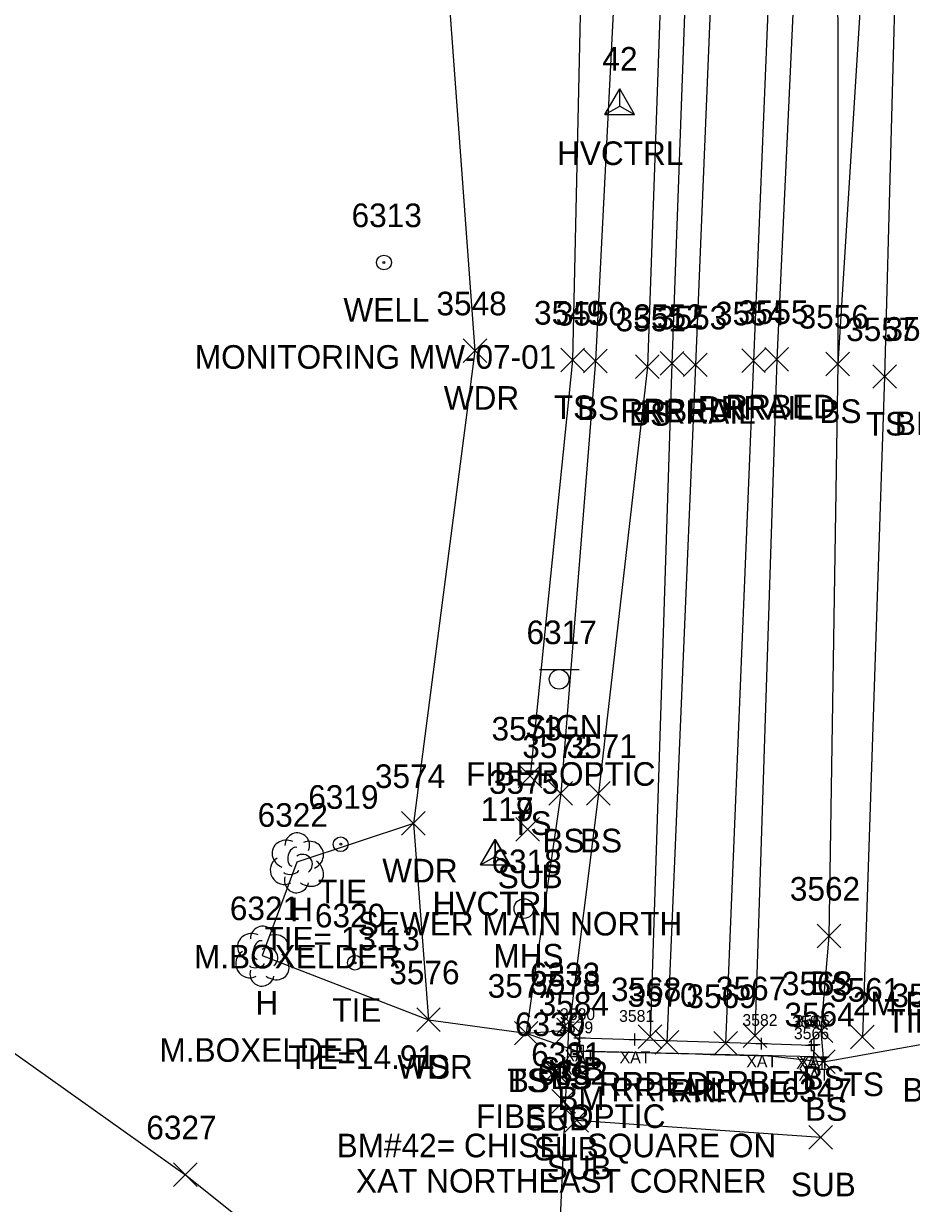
# Model space of a CAD drawing. Extents: x 1462668 to 1465147, y 550359 to 557351.
# Drawn here: x 1464910 to 1464985.2, y 551059.3 to 551159.2 of the extents above; entities that cross this region are included whole.
import ezdxf

# ---------------------------------------------------------------- set-up
doc = ezdxf.new("R2010")
doc.units = 0
for name, color, linetype in [('B_A', 7, 'Continuous'), ('B_I', 7, 'Continuous'), ('B_TIC', 7, 'Continuous'), ('BSUBM', 7, 'Continuous'), ('C_A', 7, 'Continuous'), ('C_C', 7, 'Continuous'), ('C_I', 7, 'Continuous'), ('CBP', 7, 'Continuous'), ('CPBM', 7, 'Continuous'), ('CPSM', 7, 'Continuous'), ('L_A', 7, 'Continuous'), ('L_C', 7, 'Continuous'), ('L_I', 7, 'Continuous'), ('L_TIC', 7, 'Continuous'), ('LAWA', 7, 'Continuous'), ('LAWE', 7, 'Continuous'), ('LELB', 7, 'Continuous'), ('Level 6', 7, 'Continuous'), ('LTD', 7, 'Continuous'), ('R_A', 7, 'Continuous'), ('R_I', 7, 'Continuous'), ('R_TIC', 7, 'Continuous'), ('RR', 7, 'Continuous'), ('RRB', 7, 'Continuous'), ('S_A', 7, 'Continuous'), ('S_C', 7, 'Continuous'), ('S_I', 7, 'Continuous'), ('SSGN', 7, 'Continuous'), ('U_A', 7, 'Continuous'), ('U_C', 7, 'Continuous'), ('U_I', 7, 'Continuous'), ('U_TIC', 7, 'Continuous'), ('USMH', 7, 'Continuous'), ('UUU', 7, 'Continuous'), ('UWW', 7, 'Continuous')]:
    doc.layers.add(name, color=color, linetype=linetype)

msp = doc.modelspace()

# ---------------------------------------------------------------- linework, layer by layer
at = {"layer": 'B_TIC'}
for p, q in [((1464957.1, 551073.302), (1464957.176, 551073.302)), ((1464961.779, 551073.15), (1464961.854, 551073.15)), ((1464972.505, 551072.804), (1464972.58, 551072.804)), ((1464976.727, 551072.67), (1464976.802, 551072.67)), ((1464976.965, 551072.719), (1464977.041, 551072.719)), ((1464956.896, 551072.18), (1464956.971, 551072.18)), ((1464976.921, 551071.679), (1464976.996, 551071.679))]:
    msp.add_line(p, q, dxfattribs=at)
for points in [[(1464957.097, 551072.802), (1464957.097, 551073.802)], [(1464961.775, 551072.65), (1464961.775, 551073.65)], [(1464956.597, 551073.302), (1464957.597, 551073.302)], [(1464956.892, 551071.68), (1464956.892, 551072.68)], [(1464961.275, 551073.15), (1464962.275, 551073.15)], [(1464972.001, 551072.804), (1464973.001, 551072.804)], [(1464972.501, 551072.304), (1464972.501, 551073.304)], [(1464976.223, 551072.67), (1464977.223, 551072.67)], [(1464976.462, 551072.719), (1464977.462, 551072.719)], [(1464976.723, 551072.17), (1464976.723, 551073.17)], [(1464976.962, 551072.219), (1464976.962, 551073.219)], [(1464956.392, 551072.18), (1464957.392, 551072.18)], [(1464976.417, 551071.679), (1464977.417, 551071.679)], [(1464976.917, 551071.179), (1464976.917, 551072.179)]]:
    msp.add_lwpolyline(points, dxfattribs=at)
at = {"layer": 'BSUBM'}
msp.add_lwpolyline([(1464976.962, 551072.719), (1464976.917, 551071.679), (1464956.892, 551072.18), (1464957.097, 551073.302), (1464961.775, 551073.15), (1464972.501, 551072.804), (1464976.723, 551072.67)], dxfattribs=at)
at = {"layer": 'CBP'}
for centre, radius in [((1464936.853, 551089.699), 0.625), ((1464936.853, 551089.699), 0.0833), ((1464938.062, 551079.656), 0.625), ((1464938.062, 551079.656), 0.0833)]:
    msp.add_circle(centre, radius, dxfattribs=at)
at = {"layer": 'CPBM'}
for p, q in [((1464956.375, 551071.676), (1464956.375, 551072.677)), ((1464956.375, 551072.677), (1464957.375, 551072.677)), ((1464956.375, 551071.676), (1464956.375, 551072.677)), ((1464956.375, 551072.677), (1464957.375, 551072.677)), ((1464957.375, 551072.677), (1464957.375, 551071.676)), ((1464957.375, 551072.677), (1464957.375, 551071.676)), ((1464957.375, 551071.676), (1464956.375, 551071.676)), ((1464957.375, 551071.676), (1464956.375, 551071.676)), ((1464956.878, 551072.177), (1464956.878, 551072.177)), ((1464956.878, 551072.177), (1464956.878, 551072.177)), ((1464956.878, 551072.177), (1464956.878, 551072.177)), ((1464956.878, 551072.177), (1464956.878, 551072.177))]:
    msp.add_line(p, q, dxfattribs=at)
at = {"layer": 'CPSM'}
for p, q in [((1464959.232, 551151.518), (1464960.482, 551153.683)), ((1464961.732, 551151.518), (1464960.482, 551153.683)), ((1464960.482, 551152.24), (1464960.482, 551153.683)), ((1464959.232, 551151.518), (1464960.482, 551152.24)), ((1464959.232, 551151.518), (1464961.732, 551151.518)), ((1464960.482, 551152.24), (1464960.482, 551152.24)), ((1464960.482, 551152.24), (1464961.732, 551151.518)), ((1464948.69, 551087.948), (1464949.94, 551090.113)), ((1464948.704, 551087.948), (1464949.954, 551090.113)), ((1464951.19, 551087.948), (1464949.94, 551090.113)), ((1464949.94, 551088.669), (1464949.94, 551090.113)), ((1464951.204, 551087.948), (1464949.954, 551090.113)), ((1464949.954, 551088.669), (1464949.954, 551090.113)), ((1464948.69, 551087.948), (1464949.94, 551088.669)), ((1464948.704, 551087.948), (1464949.954, 551088.669)), ((1464949.94, 551088.669), (1464949.94, 551088.669)), ((1464949.94, 551088.669), (1464951.19, 551087.948)), ((1464949.954, 551088.669), (1464949.954, 551088.669)), ((1464949.954, 551088.669), (1464951.204, 551087.948)), ((1464948.69, 551087.948), (1464951.19, 551087.948)), ((1464948.704, 551087.948), (1464951.204, 551087.948))]:
    msp.add_line(p, q, dxfattribs=at)
at = {"layer": 'L_TIC'}
for points in [[(1464947.22, 551130.506), (1464949.22, 551132.506)], [(1464949.22, 551130.506), (1464947.22, 551132.506)], [(1464955.493, 551129.719), (1464957.493, 551131.719)], [(1464957.493, 551129.719), (1464955.493, 551131.719)], [(1464957.42, 551129.639), (1464959.42, 551131.639)], [(1464959.42, 551129.639), (1464957.42, 551131.639)], [(1464961.823, 551129.154), (1464963.823, 551131.154)], [(1464963.823, 551129.154), (1464961.823, 551131.154)], [(1464977.948, 551129.386), (1464979.948, 551131.386)], [(1464979.948, 551129.386), (1464977.948, 551131.386)], [(1464977.948, 551129.386), (1464979.948, 551131.386)], [(1464979.948, 551129.386), (1464977.948, 551131.386)], [(1464981.918, 551128.323), (1464983.918, 551130.323)], [(1464983.918, 551128.323), (1464981.918, 551130.323)], [(1464951.885, 551094.486), (1464953.885, 551096.486)], [(1464953.885, 551094.486), (1464951.885, 551096.486)], [(1464954.49, 551093.007), (1464956.49, 551095.007)], [(1464956.49, 551093.007), (1464954.49, 551095.007)], [(1464957.672, 551093.01), (1464959.672, 551095.01)], [(1464959.672, 551093.01), (1464957.672, 551095.01)], [(1464942.01, 551090.462), (1464944.01, 551092.462)], [(1464944.01, 551090.462), (1464942.01, 551092.462)], [(1464977.197, 551080.92), (1464979.197, 551082.92)], [(1464979.197, 551080.92), (1464977.197, 551082.92)], [(1464943.286, 551073.835), (1464945.286, 551075.835)], [(1464945.286, 551073.835), (1464943.286, 551075.835)], [(1464943.286, 551073.835), (1464945.286, 551075.835)], [(1464945.286, 551073.835), (1464943.286, 551075.835)], [(1464951.561, 551072.694), (1464953.561, 551074.694)], [(1464953.561, 551072.694), (1464951.561, 551074.694)], [(1464951.561, 551072.694), (1464953.561, 551074.694)], [(1464953.561, 551072.694), (1464951.561, 551074.694)], [(1464955.17, 551072.951), (1464957.17, 551074.951)], [(1464957.17, 551072.951), (1464955.17, 551074.951)], [(1464955.17, 551072.951), (1464957.17, 551074.951)], [(1464957.17, 551072.951), (1464955.17, 551074.951)], [(1464976.522, 551072.9), (1464978.522, 551074.9)], [(1464978.522, 551072.9), (1464976.522, 551074.9)], [(1464980.031, 551072.362), (1464982.031, 551074.362)], [(1464982.031, 551072.362), (1464980.031, 551074.362)], [(1464976.741, 551070.271), (1464978.741, 551072.271)], [(1464978.741, 551070.271), (1464976.741, 551072.271)], [(1464922.698, 551060.698), (1464924.698, 551062.698)], [(1464924.698, 551060.698), (1464922.698, 551062.698)]]:
    msp.add_lwpolyline(points, dxfattribs=at)
at = {"layer": 'LAWA'}
msp.add_lwpolyline([(1464932.615, 551617.112), (1464946.14, 551592.835), (1464950.828, 551545.872), (1464963.4, 551495.443), (1464947.446, 551446.399), (1464946.657, 551398.957), (1464950.63, 551353.005), (1464942.683, 551303.797), (1464943.187, 551252.596), (1464944.104, 551187.608), (1464948.22, 551131.506), (1464943.01, 551091.462), (1464944.286, 551074.835)], dxfattribs=at)
at = {"layer": 'LAWE'}
msp.add_lwpolyline([(1464886.947, 551593.618), (1464873.845, 551575.884), (1464862.965, 551556.437), (1464846.288, 551527.152), (1464819.568, 551497.255), (1464787.425, 551463.7), (1464767.476, 551428.851), (1464746.203, 551412.835), (1464709.396, 551382.548), (1464702.167, 551346.075), (1464712.685, 551296.235), (1464732.588, 551247.231), (1464771.984, 551198.535), (1464806.743, 551162.665), (1464844.206, 551131.855), (1464876.961, 551099.928), (1464899.55, 551078.864), (1464923.698, 551061.698), (1464947.117, 551042.976)], dxfattribs=at)
at = {"layer": 'LELB'}
for points in [[(1464914.481, 551872.199), (1464924.482, 551873.999), (1464927.852, 551872.886), (1464930.433, 551869.967), (1464934.479, 551843.361), (1464939.72, 551807.046), (1464944.244, 551773.429), (1464950.903, 551717.058), (1464955.626, 551678.824), (1464959.401, 551645.204), (1464963.278, 551597.571), (1464964.797, 551546.71), (1464966.533, 551494.928), (1464966.793, 551441.936), (1464968.305, 551401.096), (1464965.916, 551353.61), (1464965.067, 551304.3), (1464962.747, 551247.152), (1464961.364, 551188.582), (1464958.42, 551130.639), (1464955.49, 551094.007), (1464952.561, 551073.694)], [(1464915.569, 551866.45), (1464928.001, 551869.595), (1464931.761, 551843.586), (1464937.768, 551806.863), (1464942.082, 551772.927), (1464948.709, 551717.267), (1464952.495, 551678.708), (1464957.869, 551644.777), (1464961.448, 551597.916), (1464962.597, 551546.273), (1464963.406, 551495.2), (1464964.919, 551442.297), (1464965.1, 551400.304), (1464964.505, 551353.894), (1464960.589, 551305.338), (1464960.831, 551247.809), (1464957.754, 551187.944), (1464956.493, 551130.719), (1464952.885, 551095.486)], [(1464964.548, 551597.849), (1464966.73, 551546.973), (1464968.881, 551495.339), (1464968.754, 551441.257), (1464968.305, 551401.096), (1464967.898, 551353.381), (1464968.434, 551304.338), (1464966.956, 551246.197), (1464964.886, 551188.844), (1464962.823, 551130.154), (1464958.672, 551094.01), (1464956.17, 551073.951)], [(1464985.125, 551349.978), (1464983.895, 551304.119), (1464981.791, 551244.86), (1464978.931, 551189.133), (1464978.948, 551130.386), (1464978.197, 551081.92), (1464977.522, 551073.9), (1464977.741, 551071.271)], [(1464984.063, 551244.266), (1464982.623, 551189.097), (1464978.948, 551130.386)], [(1464984.525, 551188.994), (1464982.918, 551129.323), (1464981.031, 551073.362)], [(1464944.286, 551074.835), (1464952.561, 551073.694), (1464956.17, 551073.951)]]:
    msp.add_lwpolyline(points, dxfattribs=at)
at = {"layer": 'Level 6'}
msp.add_lwpolyline([(1464944.104, 551187.608), (1464948.22, 551131.506), (1464943.01, 551091.462), (1464933.127, 551088.175), (1464930.203, 551080.266), (1464944.286, 551074.835), (1464952.561, 551073.694), (1464956.892, 551072.18), (1464958.144, 551072.149), (1464959.395, 551072.118), (1464960.647, 551072.086), (1464961.898, 551072.055), (1464963.15, 551072.024), (1464964.401, 551071.992), (1464965.653, 551071.961), (1464966.905, 551071.93), (1464968.156, 551071.898), (1464969.408, 551071.867), (1464970.659, 551071.836), (1464971.911, 551071.804), (1464973.162, 551071.773), (1464977.741, 551071.271), (1464986.883, 551072.892)], dxfattribs=at)
at = {"layer": 'LTD'}
for p, q in [((1464933.127, 551088.175), (1464933.127, 551088.175)), ((1464933.127, 551088.175), (1464933.127, 551088.175)), ((1464930.203, 551080.266), (1464930.203, 551080.266)), ((1464930.203, 551080.266), (1464930.203, 551080.266))]:
    msp.add_line(p, q, dxfattribs=at)
for centre in [(1464933.174, 551089.609), (1464930.249, 551081.7)]:
    msp.add_arc(centre, 1.047, 335.52715, 180.95627, dxfattribs=at)
for centre, major_axis, ratio, start_param, end_param in [((1464932.335, 551088.841), (1.21, -0.512), 0.895232, 1.570796, 4.712389), ((1464932.918, 551088.633), (-0.208, -0.792), 0.645439, 3.141593, 6.283185), ((1464934.168, 551088.758), (-1.141, -0.483), 0.949671, 1.570796, 4.712389), ((1464932.044, 551087.466), (0.584, -1.042), 0.959034, 3.141593, 6.283185), ((1464933.627, 551088.008), (-0.5, 0.667), 0.989748, 3.141593, 6.283185), ((1464932.669, 551087.425), (-0.625, -0.083), 0.423636, 0, 3.141593), ((1464934.127, 551087.342), (-1.09, 0.792), 0.841452, 1.570796, 4.712389), ((1464933.127, 551086.675), (0.265, 1.061), 0.942809, 1.570796, 4.712389), ((1464929.411, 551080.933), (1.21, -0.512), 0.895232, 1.570796, 4.712389), ((1464929.994, 551080.725), (-0.208, -0.792), 0.645439, 3.141593, 6.283185), ((1464931.244, 551080.85), (-1.141, -0.483), 0.949671, 1.570796, 4.712389), ((1464929.119, 551079.558), (0.584, -1.042), 0.959034, 3.141593, 6.283185), ((1464930.703, 551080.1), (-0.5, 0.667), 0.989748, 3.141593, 6.283185), ((1464929.744, 551079.516), (-0.625, -0.083), 0.423636, 0, 3.141593), ((1464931.203, 551079.433), (-1.09, 0.792), 0.841452, 1.570796, 4.712389), ((1464930.203, 551078.766), (0.265, 1.061), 0.942809, 1.570796, 4.712389)]:
    msp.add_ellipse(centre, major_axis=major_axis, ratio=ratio, start_param=start_param, end_param=end_param, dxfattribs=at)
at = {"layer": 'R_TIC'}
for points in [[(1464970.812, 551129.659), (1464972.812, 551131.659)], [(1464972.812, 551129.659), (1464970.812, 551131.659)], [(1464972.779, 551129.778), (1464974.779, 551131.778)], [(1464974.779, 551129.778), (1464972.779, 551131.778)], [(1464963.906, 551129.437), (1464965.906, 551131.437)], [(1464965.906, 551129.437), (1464963.906, 551131.437)], [(1464965.897, 551129.315), (1464967.897, 551131.315)], [(1464967.897, 551129.315), (1464965.897, 551131.315)], [(1464970.938, 551072.478), (1464972.938, 551074.478)], [(1464972.938, 551072.478), (1464970.938, 551074.478)], [(1464962.051, 551072.401), (1464964.051, 551074.401)], [(1464964.051, 551072.401), (1464962.051, 551074.401)], [(1464963.481, 551071.926), (1464965.481, 551073.926)], [(1464965.481, 551071.926), (1464963.481, 551073.926)], [(1464968.444, 551071.821), (1464970.444, 551073.821)], [(1464970.444, 551071.821), (1464968.444, 551073.821)]]:
    msp.add_lwpolyline(points, dxfattribs=at)
at = {"layer": 'RR'}
for points in [[(1464971.716, 551598.578), (1464974.513, 551547.483), (1464976.078, 551495.668), (1464976.803, 551440.55), (1464976.415, 551401.368), (1464975.459, 551351.36), (1464974.1, 551304.359), (1464971.674, 551245.75), (1464969.321, 551189.103), (1464966.897, 551130.315), (1464964.481, 551072.926)], [(1464976.541, 551599.09), (1464979.466, 551547.892), (1464981.133, 551495.921), (1464981.738, 551440.279), (1464981.505, 551401.873), (1464980.474, 551350.833), (1464979.005, 551304.851), (1464976.575, 551245.529), (1464974.213, 551189.244), (1464971.812, 551130.659), (1464969.444, 551072.821)]]:
    msp.add_lwpolyline(points, dxfattribs=at)
at = {"layer": 'RRB'}
for points in [[(1464968.389, 551597.952), (1464970.747, 551547.201), (1464973.337, 551495.177), (1464973.65, 551440.798), (1464972.992, 551400.955), (1464972.834, 551352.162), (1464970.962, 551304.312), (1464969.585, 551245.884), (1464967.01, 551188.88), (1464964.906, 551130.437), (1464963.051, 551073.401)], [(1464984.91, 551440.198), (1464985.078, 551401.952), (1464983.013, 551350.49), (1464981.717, 551304.539), (1464979.202, 551245.343), (1464976.505, 551189.351), (1464973.779, 551130.778), (1464971.938, 551073.478)]]:
    msp.add_lwpolyline(points, dxfattribs=at)
at = {"layer": 'SSGN'}
for p, q in [((1464953.701, 551104.504), (1464957.035, 551104.504)), ((1464955.348, 551103.67), (1464955.348, 551103.67))]:
    msp.add_line(p, q, dxfattribs=at)
msp.add_circle((1464955.348, 551103.67), 0.833, dxfattribs=at)
at = {"layer": 'U_TIC'}
for points in [[(1464951.675, 551089.969), (1464953.675, 551091.969)], [(1464953.675, 551089.969), (1464951.675, 551091.969)], [(1464955.177, 551073.66), (1464957.177, 551075.66)], [(1464957.177, 551073.66), (1464955.177, 551075.66)], [(1464953.998, 551069.446), (1464955.998, 551071.446)], [(1464955.998, 551069.446), (1464953.998, 551071.446)], [(1464954.725, 551066.908), (1464956.725, 551068.908)], [(1464956.725, 551066.908), (1464954.725, 551068.908)], [(1464955.83, 551065.315), (1464957.83, 551067.315)], [(1464957.83, 551065.315), (1464955.83, 551067.315)], [(1464976.504, 551063.869), (1464978.504, 551065.869)], [(1464978.504, 551063.869), (1464976.504, 551065.869)]]:
    msp.add_lwpolyline(points, dxfattribs=at)
at = {"layer": 'USMH'}
for p, q in [((1464952.366, 551084.249), (1464952.366, 551084.249)), ((1464953.199, 551084.249), (1464953.199, 551084.249))]:
    msp.add_line(p, q, dxfattribs=at)
msp.add_circle((1464952.366, 551084.249), 0.833, dxfattribs=at)
at = {"layer": 'UUU'}
for points in [[(1464956.177, 551074.66), (1464945.343, 550829.252)], [(1464954.998, 551070.446), (1464955.725, 551067.908), (1464956.83, 551066.315), (1464977.504, 551064.869)]]:
    msp.add_lwpolyline(points, dxfattribs=at)
at = {"layer": 'UWW'}
for radius in [0.625, 0.0833]:
    msp.add_circle((1464940.516, 551138.98), radius, dxfattribs=at)

# ---------------------------------------------------------------- texts
at = {"layer": 'B_A'}
for p in [(1464955.801, 551071.302), (1464960.48, 551071.15), (1464971.206, 551070.804), (1464975.428, 551070.67), (1464975.666, 551070.719), (1464955.597, 551070.18), (1464975.622, 551069.679)]:
    msp.add_text('XAT', height=1, dxfattribs=at).set_placement(p)
at = {"layer": 'B_I'}
for s, p in [('3580', (1464955.423, 551074.802)), ('3581', (1464960.429, 551074.65)), ('3579', (1464955.258, 551073.68)), ('3582', (1464970.871, 551074.304)), ('3583', (1464975.093, 551074.17)), ('3565', (1464975.308, 551074.219)), ('3566', (1464975.236, 551073.179))]:
    msp.add_text(s, height=1, dxfattribs=at).set_placement(p)
at = {"layer": 'C_A'}
for s, p in [('HVCTRL', (1464955.175, 551147.24)), ('TIE', (1464934.932, 551084.699)), ('HVCTRL', (1464944.633, 551083.669)), ('HVCTRL', (1464944.647, 551083.669)), ('TIE', (1464936.141, 551074.656)), ('BM', (1464955.193, 551067.177)), ('BM', (1464955.193, 551067.177))]:
    msp.add_text(s, height=2, dxfattribs=at).set_placement(p)
at = {"layer": 'C_C'}
for s, p in [('TIE= 13.13', (1464930.396, 551080.699)), ('TIE=40.42', (1464983.078, 551073.748)), ('TIE=14.91', (1464932.424, 551070.656)), ('BM#42= CHISEL SQUARE ON', (1464936.508, 551063.177)), ('BM#42= CHISEL SQUARE ON', (1464936.508, 551063.177)), ('XAT NORTHEAST CORNER', (1464938.146, 551060.177)), ('XAT NORTHEAST CORNER', (1464938.146, 551060.177))]:
    msp.add_text(s, height=2, dxfattribs=at).set_placement(p)
at = {"layer": 'C_I'}
for s, p in [('42', (1464959.018, 551155.24)), ('6319', (1464934.105, 551092.699)), ('117', (1464948.712, 551091.669)), ('119', (1464948.718, 551091.669)), ('6320', (1464934.668, 551082.656)), ('3584', (1464953.618, 551075.177)), ('3584', (1464953.618, 551075.177))]:
    msp.add_text(s, height=2, dxfattribs=at).set_placement(p)
at = {"layer": 'L_A'}
for s, p in [('WDR', (1464945.582, 551126.506)), ('TS', (1464954.902, 551125.719)), ('BS', (1464956.861, 551125.639)), ('BS', (1464961.264, 551125.154)), ('BS', (1464977.389, 551125.386)), ('BS', (1464977.389, 551125.386)), ('TS', (1464981.328, 551124.323)), ('BRL', (1464983.787, 551124.355)), ('TS', (1464951.294, 551090.486)), ('BS', (1464953.93, 551089.007)), ('BS', (1464957.113, 551089.01)), ('WDR', (1464940.373, 551086.462)), ('H', (1464932.56, 551083.175)), ('BS', (1464976.638, 551076.92)), ('H', (1464929.636, 551075.266)), ('WDR', (1464941.649, 551069.835)), ('TS', (1464942.696, 551069.835)), ('TS', (1464950.971, 551068.694)), ('BS', (1464951.002, 551068.694)), ('TS', (1464954.579, 551068.951)), ('BS', (1464954.611, 551068.951)), ('BS', (1464975.963, 551068.9)), ('TS', (1464979.441, 551068.362)), ('BRL', (1464984.426, 551067.892)), ('BS', (1464976.182, 551066.271))]:
    msp.add_text(s, height=2, dxfattribs=at).set_placement(p)
at = {"layer": 'L_C'}
for s, p in [('M.BOXELDER', (1464924.426, 551079.175)), ('2M.BOXELDER', (1464980.228, 551075.205)), ('M.BOXELDER', (1464921.502, 551071.266))]:
    msp.add_text(s, height=2, dxfattribs=at).set_placement(p)
at = {"layer": 'L_I'}
for s, p in [('3548', (1464944.96, 551134.506)), ('3549', (1464953.225, 551133.719)), ('3550', (1464955.074, 551133.639)), ('3551', (1464960.131, 551133.154)), ('3556', (1464975.633, 551133.386)), ('3556', (1464975.633, 551133.386)), ('3557', (1464979.658, 551132.323)), ('3558', (1464982.983, 551132.355)), ('3573', (1464949.625, 551098.486)), ('3572', (1464952.23, 551097.007)), ('3571', (1464955.979, 551097.01)), ('3574', (1464939.751, 551094.462)), ('6322', (1464929.82, 551091.175)), ('3562', (1464974.89, 551084.92)), ('6321', (1464927.462, 551083.266)), ('3576', (1464940.971, 551077.835)), ('3576', (1464940.971, 551077.835)), ('3577', (1464949.302, 551076.694)), ('3577', (1464949.302, 551076.694)), ('3578', (1464952.91, 551076.951)), ('3578', (1464952.91, 551076.951)), ('3563', (1464974.215, 551076.9)), ('3561', (1464978.291, 551076.362)), ('3560', (1464983.489, 551075.892)), ('3564', (1464974.434, 551074.271)), ('6327', (1464920.391, 551064.698))]:
    msp.add_text(s, height=2, dxfattribs=at).set_placement(p)
at = {"layer": 'R_A'}
for s, p in [('RRRAIL', (1464967.103, 551125.659)), ('RRBED', (1464969.425, 551125.778)), ('RRBED', (1464960.551, 551125.437)), ('RRRAIL', (1464962.188, 551125.315)), ('RRBED', (1464967.584, 551068.478)), ('RRBED', (1464958.697, 551068.401)), ('RRRAIL', (1464959.772, 551067.926)), ('RRRAIL', (1464964.735, 551067.821))]:
    msp.add_text(s, height=2, dxfattribs=at).set_placement(p)
at = {"layer": 'R_I'}
for s, p in [('3552', (1464961.646, 551133.437)), ('3554', (1464968.552, 551133.659)), ('3555', (1464970.519, 551133.778)), ('3553', (1464963.637, 551133.315)), ('3567', (1464968.631, 551076.478)), ('3568', (1464959.744, 551076.401)), ('3570', (1464961.135, 551075.926)), ('3569', (1464966.129, 551075.821))]:
    msp.add_text(s, height=2, dxfattribs=at).set_placement(p)
at = {"layer": 'S_A'}
msp.add_text('SIGN', height=2, dxfattribs=at).set_placement((1464952.486, 551098.65))
at = {"layer": 'S_C'}
msp.add_text('FIBEROPTIC', height=2, dxfattribs=at).set_placement((1464947.463, 551094.65))
at = {"layer": 'S_I'}
msp.add_text('6317', height=2, dxfattribs=at).set_placement((1464952.589, 551106.65))
at = {"layer": 'U_A'}
for s, p in [('WELL', (1464937.083, 551133.98)), ('SUB', (1464950.147, 551085.969)), ('MHS', (1464949.783, 551079.249)), ('SUB', (1464953.649, 551069.66)), ('SUB', (1464952.471, 551065.446)), ('SUB', (1464953.198, 551062.908)), ('SUB', (1464954.303, 551061.315)), ('SUB', (1464974.977, 551059.869))]:
    msp.add_text(s, height=2, dxfattribs=at).set_placement(p)
at = {"layer": 'U_C'}
for s, p in [('MONITORING MW-07-01', (1464924.5, 551129.98)), ('SEWER MAIN NORTH', (1464938.297, 551081.969)), ('FIBEROPTIC', (1464948.311, 551065.66))]:
    msp.add_text(s, height=2, dxfattribs=at).set_placement(p)
at = {"layer": 'U_I'}
for s, p in [('6313', (1464937.776, 551141.98)), ('3575', (1464949.415, 551093.969)), ('6318', (1464949.626, 551087.249)), ('6333', (1464952.87, 551077.66)), ('6330', (1464951.605, 551073.446)), ('6331', (1464952.985, 551070.908)), ('6332', (1464953.523, 551069.315)), ('6347', (1464974.197, 551067.869))]:
    msp.add_text(s, height=2, dxfattribs=at).set_placement(p)

doc.saveas('drawing.dxf')
